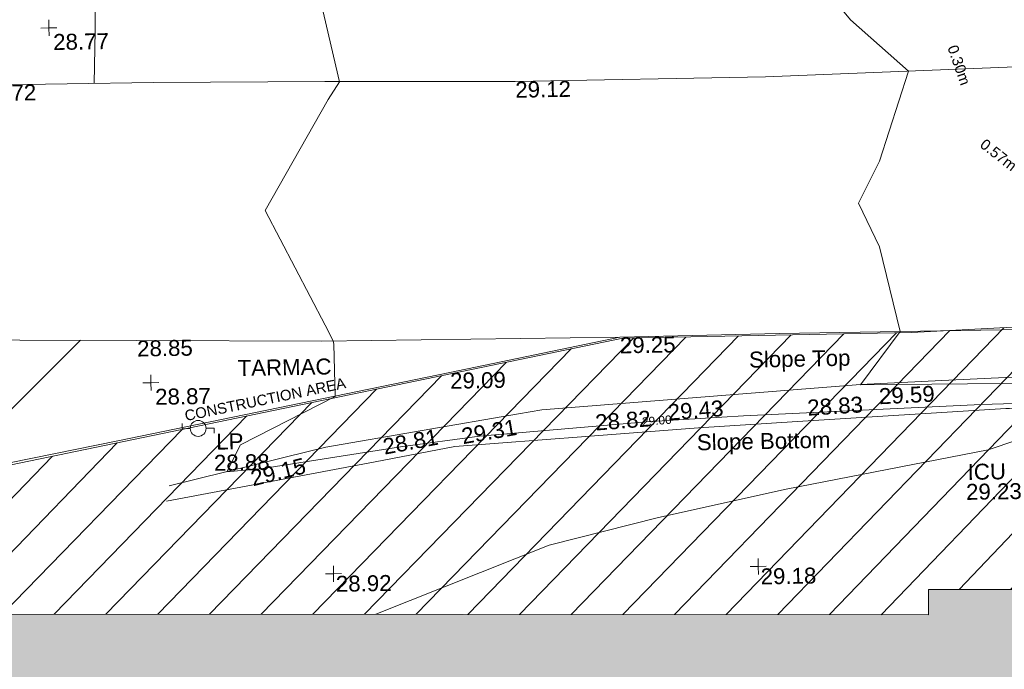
# Model space of a CAD drawing. Header units: millimetres. Extents: x -287732 to 520720, y -88450 to 287754.
# Tile 261 of 383: x 17777 to 40954, y 162795 to 178077. Entities that reach past the tile are written whole.
import ezdxf

# ---------------------------------------------------------------- set-up
doc = ezdxf.new("R2010")
doc.units = ezdxf.units.MM
for name, pattern in [('IMPORT-HIDDEN2 _3_', [4762.5, 3175, -1587.5]), ('IMPORT-UG_DRAINAGE_UNIDENTIFIED_QLB2 _2_', [2700, 1500, -300.0000000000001, 0, -250, 150, -300.0000000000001, 0, -200]), ('IMPORT-UG_ELEC_QLB2 _2_', [2500, 1500, -300.0000000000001, 0, -50, 150, -300.0000000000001, 0, -200]), ('IMPORT-UG_ELEC_STREET LIGHTING_QLB2 _2_', [2700, 1500, -300.0000000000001, 0, -250, 150, -300.0000000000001, 0, -200])]:
    doc.linetypes.add(name, pattern=pattern)
for name, color, linetype, lineweight, true_color in [('00_TOPO_FENCE', 7, 'Continuous', 9, 0x3f7f4f), ('00_TOPO_FOOTPATH', 7, 'Continuous', 9, 0xa50000), ('00_TOPO_FURN_LAMP_POST', 7, 'Continuous', 9, 0x666666), ('00_TOPO_LEVEL_SPOT', 7, 'Continuous', 9, 0x666666), ('00_TOPO_TRACK', 7, 'Continuous', 9, 0x666666), ('00_UAV_LEVEL_SPOT', 7, 'Continuous', 9, 0x666666), ('00_UAV_SERV_IC', 5, 'Continuous', 9, 0x0000ff), ('00_UAV_SLOPE_BOTTOM', 30, 'Continuous', 9, 0xff7f00), ('00_UAV_SLOPE_TOP', 40, 'Continuous', 9, 0xffbf00), ('01_DTM_CONTOUR_MNR', 7, 'Continuous', 9, 0xa5a552), ('01_DTM_CONTOUR_MNR_LABELS', 7, 'Continuous', 9, 0xa5a552), ('12333-PUM-2D-U-0001-C01 - Rev2_REVIT IMPORT_dwg', 7, 'Continuous', 9, 0x767676), ('A_RHA_Line', 7, 'Continuous', 9, 0x00a600), ('PUM-CHAMBER EXTENTS', 6, 'IMPORT-HIDDEN2 _3_', 9, 0xff00ff), ('PUM-ELECTRIC-QLB2', 1, 'IMPORT-UG_ELEC_QLB2 _2_', 9, 0xff0000), ('PUM-UNABLE TO SURVEY', 190, 'Continuous', 9, 0x7f00ff), ('PUM-UNIDENTIFIED-QLB2', 150, 'IMPORT-UG_DRAINAGE_UNIDENTIFIED_QLB2 _2_', 9, 0x007fff)]:
    doc.layers.add(name, color=color, linetype=linetype, lineweight=lineweight, true_color=true_color)
for name, color, linetype, lineweight in [('00_TOPO_ROAD_EDGE', 7, 'Continuous', 9), ('00_TOPO_SURVEY_TEXT', 7, 'Continuous', 9), ('A_RHA_Detail', 7, 'Continuous', 9)]:
    doc.layers.add(name, color=color, linetype=linetype, lineweight=lineweight)
doc.styles.add('Arial_1', font='arial.ttf', dxfattribs={"height": 250})
doc.styles.add('Swis721 Lt BT_1', font='swissl.ttf', dxfattribs={"height": 200})
doc.styles.add('Swis721 Lt BT_2', font='swissl.ttf', dxfattribs={"height": 375})

# ---------------------------------------------------------------- blocks, each defined once
blk = doc.blocks.new('12333-PUM-2D-U-0001-C01 - Rev2_REVIT IMPORT_dwg_MSL_Lamp_Post_SYM-2077199-Site Location Plan Proposed')
at = {"layer": '00_TOPO_FURN_LAMP_POST', "color": 254, "true_color": 0xcccccc, "flags": 128}
for points in [[(-500.1060478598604, 0), (-1000.212095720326, 0), (-1000.212095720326, 316.7338303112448)], [(500.1060478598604, 0), (1000.21209571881, 0), (1000.21209571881, -316.7338303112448)]]:
    blk.add_lwpolyline(points, dxfattribs=at)
at = {"layer": '00_TOPO_FURN_LAMP_POST', "color": 254, "true_color": 0xcccccc}
blk.add_circle((0, 0), 500.1060478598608, dxfattribs=at)
blk = doc.blocks.new('12333-PUM-2D-U-0001-C01 - Rev2_REVIT IMPORT_dwg_MM-2077200-Site Location Plan Proposed')
at = {"layer": '00_TOPO_LEVEL_SPOT', "color": 254, "true_color": 0xcccccc, "flags": 128}
for points in [[(0, -500.0000000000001), (0, 0), (-500.0000000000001, 0)], [(500.0000000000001, 0), (0, 0), (0, 500.0000000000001)]]:
    blk.add_lwpolyline(points, dxfattribs=at)
blk = doc.blocks.new('12333-PUM-2D-U-0001-C01 - Rev2_REVIT IMPORT_dwg_UAV-2077255-Site Location Plan Proposed')
at = {"layer": '00_UAV_LEVEL_SPOT', "color": 254, "true_color": 0xcccccc, "flags": 128}
for points in [[(0, -500.0000000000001), (0, 0), (-500.0000000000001, 0)], [(500.0000000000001, 0), (0, 0), (0, 500.0000000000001)]]:
    blk.add_lwpolyline(points, dxfattribs=at)
blk = doc.blocks.new('12333-PUM-2D-U-0001-C01 - Rev2_REVIT IMPORT_dwg_MGS62954_T2_Galway_ITM_3d_Rev1-2077680-Site Location Plan Proposed')
at = {"layer": '00_TOPO_FENCE', "color": 254, "true_color": 0xcccccc, "flags": 128}
blk.add_lwpolyline([(533917210.8499774, 725719413.5790299), (533920897.2640228, 725722460.6173444), (533924975.9873791, 725723213.0356815), (533932823.7300687, 725724684.2544779), (533936834.055387, 725725447.237831), (533940594.3079119, 725725466.5095569), (533946282.1384676, 725725466.6874782), (533949005.3609898, 725725595.4479479), (533953007.702599, 725725884.8935101), (533956868.8166245, 725726174.3537374), (533962564.0963076, 725726634.5533946), (533967466.2553149, 725727097.478056), (533974024.9029548, 725727775.8969332), (533981580.335156, 725728558.1503834), (533988359.9939132, 725729322.6214049), (533990621.588184, 725729601.8056607), (533993695.2178851, 725730037.3716668), (533996392.6667585, 725727018.971834)], dxfattribs=at)
at = {"layer": '00_TOPO_FOOTPATH', "color": 254, "true_color": 0xcccccc, "flags": 128}
blk.add_lwpolyline([(533924740.5424624, 725739121.9279413), (533924675.4990678, 725737158.0897944), (533924652.501737, 725734798.8021816), (533924614.8558466, 725732873.9332434), (533924570.0062575, 725731632.1572374)], dxfattribs=at)
at = {"layer": '00_TOPO_ROAD_EDGE', "color": 254, "true_color": 0xcccccc, "flags": 128}
for points in [[(533902300.9219137, 725732135.4102894), (533904170.0000001, 725732080.0000001), (533906610.0000001, 725732030), (533908980, 725731970.0000001), (533911330.0000001, 725731920), (533913910.0000001, 725731840.0000002), (533916210.6784449, 725731768.2505438), (533919083.5527804, 725731708.9590816), (533921889.8371745, 725731639.9407579), (533925962.7294164, 725731628.1126087), (533929995.2847487, 725731583.2459084), (533934476.9002629, 725731502.6879263), (533940368.5367368, 725731515.4835081), (533946256.8135034, 725731648.4314787)], [(533908739.4146973, 725725947.7958801), (533912670.0000001, 725725800.0000001), (533916310.0000002, 725725740.0000001), (533919950.0000001, 725725680.0000001), (533925470.0000001, 725725570.0000002), (533929820.0000001, 725725480), (533936834.0553869, 725725447.2378309)]]:
    blk.add_lwpolyline(points, dxfattribs=at)
at = {"layer": '00_TOPO_TRACK', "color": 254, "true_color": 0xcccccc, "flags": 128}
blk.add_lwpolyline([(533920897.2640226, 725722460.6173444), (533921587.7210253, 725723128.2544619), (533922500.6453577, 725724011.0062728), (533924140.3283564, 725725596.4970801)], dxfattribs=at)
at = {"layer": '00_UAV_SLOPE_BOTTOM', "color": 254, "true_color": 0xcccccc, "flags": 128}
blk.add_lwpolyline([(533926095.5020001, 725721780.4730002), (533931024.3664668, 725722620.0286993), (533932911.5020001, 725722941.4730003), (533935991.5456952, 725723126.6943834), (533938648.502, 725723286.473), (533940984.2737063, 725723391.6327262), (533945889.5020001, 725723612.4730002), (533945979.1114188, 725723613.6384678), (533950978.6612934, 725723678.6630307), (533955423.5020001, 725723736.4730002), (533955977.917982, 725723717.0541885), (533958535.502, 725723627.4730002), (533959361.3967623, 725723508.1642195)], dxfattribs=at)
at = {"layer": '00_UAV_SLOPE_TOP', "color": 254, "true_color": 0xcccccc, "flags": 128}
blk.add_lwpolyline([(533959376.39128, 725724332.1499835), (533959212.5020001, 725724352.4730002), (533958411.5020001, 725724424.4729999), (533954383.5630055, 725724466.2303815), (533951080.5020001, 725724500.4729999), (533949388.2626512, 725724447.9470867), (533944396.3173795, 725724293.000634), (533942478.5020003, 725724233.4729999), (533939406.0361749, 725724045.2793543), (533934968.5020002, 725723773.4730002), (533934422.3101888, 725723688.8743863), (533929874.5020001, 725722984.473), (533929489.4098271, 725722896.1729335), (533926167.502, 725722134.4730002)], dxfattribs=at)
at = {"layer": '01_DTM_CONTOUR_MNR', "color": 254, "true_color": 0xcccccc, "flags": 128}
for points in [[(533930979.0969127, 725719029.6585271), (533935085.4094721, 725720582.326491), (533937669.1192009, 725721193.6077042), (533940689.3989756, 725721803.3353262), (533945457.5758684, 725722644.4815688), (533946135.0029174, 725722864.0209684)], [(533946624.9725484, 725723736.0357552), (533945311.136018, 725723715.2479968), (533939712.2363847, 725723550.7055357), (533937672.2529827, 725723460.2809875), (533937427.6401035, 725723449.4382474), (533933491.1266186, 725723174.1432494), (533931632.0532677, 725722956.8150887), (533928376.1216023, 725722504.4949398), (533927530, 725722440.0000001), (533927862.5388957, 725723074.420461), (533930110, 725724170.0000001), (533930105.5518651, 725725403.8528361), (533930090, 725725480), (533929905.3720683, 725725853.6574577), (533928540.0000001, 725728570.0000001), (533930069.2923029, 725731161.528838), (533930340, 725731570.0000002), (533929705.1795328, 725734546.0061603)], [(533949192.5206046, 725724176.3281962), (533942480.0000001, 725724230), (533943440.0000002, 725725470.0000001), (533942986.1934584, 725727467.9160714), (533942510.0000001, 725728500), (533943022.5092688, 725729481.1818217), (533943740.0000001, 725731590.0000001), (533942395.1880532, 725732816.120354), (533941029.7327896, 725734528.3815206), (533938599.4269278, 725736994.9396888), (533936296.8150216, 725737963.6390673), (533934700.0000001, 725738540.0000001), (533935100, 725740200.0000002), (533936530.0000001, 725746200.0000002), (533938534.7651006, 725748294.5307021), (533939210.0000001, 725749000), (533939223.8742853, 725750101.3428384), (533939290.0000001, 725752600.0000001), (533939509.4095715, 725753442.3139402), (533939719.0094596, 725753783.1466994)]]:
    blk.add_lwpolyline(points, dxfattribs=at)
at = {"xscale": 0.375, "yscale": 0.375, "zscale": 0.375}
for name, p in [('12333-PUM-2D-U-0001-C01 - Rev2_REVIT IMPORT_dwg_MM-2077200-Site Location Plan Proposed', (533923525.4191474, 725732958.0080047)), ('12333-PUM-2D-U-0001-C01 - Rev2_REVIT IMPORT_dwg_MM-2077200-Site Location Plan Proposed', (533925780.0000001, 725724570.0000001)), ('12333-PUM-2D-U-0001-C01 - Rev2_REVIT IMPORT_dwg_MSL_Lamp_Post_SYM-2077199-Site Location Plan Proposed', (533926873.8406577, 725723475.6621387)), ('12333-PUM-2D-U-0001-C01 - Rev2_REVIT IMPORT_dwg_UAV-2077255-Site Location Plan Proposed', (533930000.0000001, 725720000)), ('12333-PUM-2D-U-0001-C01 - Rev2_REVIT IMPORT_dwg_UAV-2077255-Site Location Plan Proposed', (533940000.0000001, 725720000))]:
    blk.add_blockref(name, p, dxfattribs=at)
at = {"layer": '00_TOPO_FENCE', "color": 251, "true_color": 0x666666, "insert": (533932823.7, 725724679.529608), "char_height": 375, "width": 1495.902363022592, "attachment_point": 1, "line_spacing_factor": 1.005061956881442, "style": 'Swis721 Lt BT_2'}
blk.add_mtext('29.09', dxfattribs=at)
at = {"layer": '00_TOPO_FURN_LAMP_POST', "char_height": 375, "attachment_point": 1, "line_spacing_factor": 1.005061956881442, "style": 'Swis721 Lt BT_2'}
for s, insert, width in [('LP', (533927293.7930259, 725723343.0335476), 707.5855621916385), ('28.88', (533927231.5104414, 725722845.0847043), 1495.902363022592)]:
    blk.add_mtext(s, dxfattribs=dict(at, insert=insert, width=width))
at = {"layer": '00_TOPO_LEVEL_SPOT', "char_height": 375, "width": 1495.902363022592, "attachment_point": 1, "line_spacing_factor": 1.005061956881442, "style": 'Swis721 Lt BT_2'}
for s, insert in [('28.77', (533923620.4808528, 725732810.6102245)), ('28.87', (533925875.0808528, 725724422.6102245))]:
    blk.add_mtext(s, dxfattribs=dict(at, insert=insert))
at = {"layer": '00_TOPO_ROAD_EDGE', "color": 251, "true_color": 0x666666, "char_height": 375, "width": 1495.902363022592, "attachment_point": 1, "line_spacing_factor": 1.005061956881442, "style": 'Swis721 Lt BT_2'}
for s, insert in [('28.72', (533921889.8, 725731635.1296079)), ('29.12', (533934476.9, 725731497.9296081)), ('28.85', (533925470.0000001, 725725565.2296078)), ('29.25', (533936834.1, 725725442.4296081))]:
    blk.add_mtext(s, dxfattribs=dict(at, insert=insert))
at = {"layer": '00_TOPO_SURVEY_TEXT', "color": 251, "true_color": 0x666666, "insert": (533927826.564811, 725725066.3089814), "char_height": 375, "width": 2450.430537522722, "attachment_point": 1, "line_spacing_factor": 1.005061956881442, "style": 'Swis721 Lt BT_2'}
blk.add_mtext('TARMAC', dxfattribs=at)
at = {"layer": '00_UAV_LEVEL_SPOT', "char_height": 375, "width": 1495.902363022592, "attachment_point": 1, "line_spacing_factor": 1.005061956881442, "style": 'Swis721 Lt BT_2'}
for s, insert in [('28.92', (533930051.8765643, 725719949.1441548)), ('29.18', (533940051.8765643, 725719949.1441548))]:
    blk.add_mtext(s, dxfattribs=dict(at, insert=insert))
at = {"layer": '00_UAV_SERV_IC', "color": 251, "true_color": 0x666666, "char_height": 375, "attachment_point": 1, "line_spacing_factor": 1.005061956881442, "style": 'Swis721 Lt BT_2'}
for s, insert, width in [('ICU', (533944965.9723418, 725722322.8035164), 1021.012723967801), ('29.23', (533944921.1441912, 725721852.4245156), 1495.902363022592)]:
    blk.add_mtext(s, dxfattribs=dict(at, insert=insert, width=width))
at = {"layer": '00_UAV_SLOPE_BOTTOM', "color": 251, "true_color": 0x666666, "char_height": 375, "attachment_point": 1, "line_spacing_factor": 1.005061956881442, "style": 'Swis721 Lt BT_2'}
for s, insert, width, rotation in [('28.83', (533941211.7473537, 725723897.6051607), 1495.902363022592, 2.577795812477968), ('28.82', (533936211.3674719, 725723636.0378343), 1495.902363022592, 3.4413922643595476), ('28.81', (533931187.6598294, 725723150.2056909), 1495.902363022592, 9.666671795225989), ('Slope Bottom', (533938604.7648637, 725723128.9857819), 3685.143599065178, 0.14278730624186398)]:
    blk.add_mtext(s, dxfattribs=dict(at, insert=insert, width=width, rotation=rotation))
at = {"layer": '00_UAV_SLOPE_TOP', "color": 251, "true_color": 0x666666, "char_height": 375, "attachment_point": 1, "line_spacing_factor": 1.005061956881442, "style": 'Swis721 Lt BT_2'}
for s, insert, width, rotation in [('Slope Top', (533939866.6950881, 725725052.4280275), 2763.857699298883, 0.14278730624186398), ('29.59', (533942906.2703999, 725724137.8035566), 1495.902363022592, 1.7778496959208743), ('29.43', (533937923.1227946, 725723845.3497308), 1495.902363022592, 3.505082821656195), ('29.31', (533933043.9524289, 725723365.1900711), 1495.902363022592, 8.804472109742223), ('29.15', (533928059.1342908, 725722456.4959642), 1495.902363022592, 12.914444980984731)]:
    blk.add_mtext(s, dxfattribs=dict(at, insert=insert, width=width, rotation=rotation))
at = {"layer": '01_DTM_CONTOUR_MNR_LABELS', "color": 251, "true_color": 0x666666, "insert": (533937666.03804, 725723570.736824), "char_height": 200, "width": 797.8007824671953, "attachment_point": 2, "rotation": 3.642346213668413, "line_spacing_factor": 1.005061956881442, "style": 'Swis721 Lt BT_1'}
blk.add_mtext('29.00', dxfattribs=at)
blk = doc.blocks.new('12333-PUM-2D-U-0001-C01 - Rev2_REVIT IMPORT_dwg-1620468-Site Location Plan Proposed')
at = {"layer": 'PUM-CHAMBER EXTENTS', "true_color": 0xfff4d4}
h = blk.add_hatch(dxfattribs=at)
h.set_pattern_fill('FP_14', style=0, pattern_type=2)
h.set_pattern_definition([(45, (-533641079.65, -725615854.3560001), (-618.7184335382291, 618.7184335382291), [])])
h.paths.add_polyline_path([(351699.7223387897, 60394.56140982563), (351708.9931529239, 60906.25732130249), (352393.2163071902, 60898.13015708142), (353041.6677554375, 66223.39089351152), (353206.9931679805, 73966.25732118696), (353982.8594361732, 73952.71452510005), (354317.3501528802, 76699.64382133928), (358888.3501528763, 76111.64382135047), (361222.350152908, 86809.64382132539), (361563.3501529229, 88895.64382133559), (363078.3501529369, 90435.64382137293), (363904.3501529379, 101867.6438212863), (365385.1266995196, 110525.3932341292), (365230.9820148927, 110551.7047199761), (365498.4008083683, 111226.8875165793), (365470.0968050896, 111952.5482150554), (365624.7061381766, 111926.1574136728), (366051.3501529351, 114420.6438213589), (364898.3501528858, 114331.6438213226), (360524.3501529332, 111561.643821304), (356416.7002318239, 111258.678218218), (357929.2858412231, 111182.0907012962), (360544.5530249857, 111349.5624075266), (360546.5568067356, 111049.5690885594), (355314.0187962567, 111014.6190039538), (355309.6134037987, 111177.0234435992), (355277.3501528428, 111174.6438213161), (352644.3501529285, 114141.6438213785), (338239.8330883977, 112460.2766464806), (329804.3501528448, 111555.6438213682), (319532.3501528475, 110592.6438213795), (310517.3501528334, 109863.6438213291), (302620.3501528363, 109581.6438213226), (295825.3501529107, 109566.6438213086), (279813.350152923, 106549.6438213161), (276140.8366145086, 103581.1872824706), (276061.814112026, 103425.8629484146), (271406.8224872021, 105468.1551963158), (271509.3894614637, 105701.9358727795), (267649.3501529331, 107463.6438213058), (260223.350152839, 100640.6438213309), (259796.3501529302, 72682.64382134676), (269496.3501528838, 64316.64382130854), (273776.3501529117, 63665.64382135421), (309011.3501528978, 62955.64382139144), (311037.3501528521, 62074.6438213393), (338250.4136490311, 60841.37633496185), (351699.5658924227, 60394.56660730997)])
h.paths.add_polyline_path([(268358.9909750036, 65556.86419187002), (264596.4920611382, 69167.41490751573), (264804.2082447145, 69383.87273540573), (266581.5988270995, 67470.36930634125), (268566.7072650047, 65773.32227584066), (268393.5501527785, 65592.87780161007)])
h.paths.add_polyline_path([(332379.8871528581, 67575.85382149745), (302320.8871528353, 68122.85382142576), (302332.4158496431, 68783.33241919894), (280169.8095181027, 69186.63780598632), (280330.3604934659, 78384.59702432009), (275960.0958838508, 78464.13017966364), (276108.0612945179, 86595.19465455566), (280450.151176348, 86519.40319374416), (280756.2778082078, 103341.6855813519), (302910.5740271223, 102938.5317815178), (302920.972094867, 103534.2366836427), (310787.9439886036, 103391.077438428), (310815.0515439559, 104880.7045066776), (318228.828162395, 104745.7919744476), (318301.0448391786, 108714.2766025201), (322633.8020448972, 108635.4310593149), (322539.6341878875, 103240.5581443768), (349750.1643799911, 102745.3933022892), (349310.9351529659, 74176.4228213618), (332506.0083566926, 74506.52523825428), (332420.0679097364, 69783.88557772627)])
h.paths.add_polyline_path([(262373.7501529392, 72788.24382127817), (262335.6501529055, 75226.64382126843), (265345.5501529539, 75226.64382127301), (265383.6501528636, 72864.44382129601), (265304.282726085, 72862.43451935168)])
h.paths.add_polyline_path([(261383.1501529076, 75912.44382133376), (261459.3501528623, 80789.24382130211), (267517.2501529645, 80713.04382131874), (267441.0501529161, 75836.24382126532), (261504.349508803, 75910.91930113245)])
h.paths.add_polyline_path([(302573.8228673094, 78329.5292630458), (302592.4407276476, 78963.90062831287), (306343.567266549, 78898.43991812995), (306598.9518629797, 91613.856582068), (302817.47857218, 91689.80612071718), (302824.7189976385, 92271.11380375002), (296640.3411529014, 92395.32482125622), (296360.3411528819, 78454.32482147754), (302538.3452618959, 78330.24181806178)])
h.paths.add_polyline_path([(261840.3501529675, 80865.44382132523), (261687.9501528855, 92981.24382128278), (264050.1501528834, 92981.2438213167), (264202.5501529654, 80865.44382135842), (262112.9041611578, 80865.44382132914)])
h.paths.add_polyline_path([(274664.4282881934, 104261.9875886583), (272430.0401462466, 105281.7542374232), (273799.1437452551, 104582.3695657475), (274486.1144024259, 104328.01044291)])
h.paths.add_polyline_path([(315481.3501528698, 115683.6438212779), (326437.1652111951, 116343.5766866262), (364189.3501528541, 120948.6438212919), (366744.3501529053, 124721.6438213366), (363517.3501528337, 126053.6438213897), (359872.3501529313, 126432.6438213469), (352849.3501528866, 126181.6438212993), (339104.3501528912, 124625.6438213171), (335451.3501528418, 124514.6438212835), (325145.3501528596, 123235.643821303), (319635.3501528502, 122976.6438213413), (314446.3501528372, 122493.6438213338), (313566.3501528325, 118980.6438212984), (313763.6326656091, 118640.9882366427)])
h.paths.add_polyline_path([(322305.0501529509, 119194.0438212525), (322152.6501528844, 121403.8438213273), (326724.6501528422, 121784.8438212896), (326877.0501529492, 119498.8438213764), (323355.1979920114, 119264.0536772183)])
h.paths.add_polyline_path([(328629.650152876, 120870.4438213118), (328477.2501528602, 122089.6438212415), (329810.7501529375, 122242.0438213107), (329963.150152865, 121022.843821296), (328841.381541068, 120894.6416942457)])
h.paths.add_polyline_path([(317352.0501529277, 121480.0438213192), (317352.0501529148, 121861.0438213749), (317618.7501529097, 121856.3885555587), (317618.7501529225, 121480.0438212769), (317362.3608134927, 121480.0438213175)])
h.paths.add_polyline_path([(331601.450152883, 122089.6438213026), (331144.2501529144, 122242.0438212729), (331258.5501528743, 122623.0438212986), (331715.7501528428, 122470.6438213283), (331644.5503212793, 122233.3110493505)])
at = {"layer": 'PUM-UNABLE TO SURVEY', "color": 7, "true_color": 0xfff4d4, "flags": 128}
blk.add_lwpolyline([(276146.350152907, 103585.6438212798), (279813.3501529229, 106549.643821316), (295825.3501529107, 109566.6438213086), (302620.3501528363, 109581.6438213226), (310517.3501528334, 109863.6438213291), (319532.3501528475, 110592.6438213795), (329804.3501528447, 111555.6438213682), (338504.3501529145, 112488.6438213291), (352644.3501529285, 114141.6438213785), (355277.3501528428, 111174.6438213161), (355312.9323998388, 111177.2682409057)], dxfattribs=at)
blk.add_blockref('12333-PUM-2D-U-0001-C01 - Rev2_REVIT IMPORT_dwg_MGS62954_T2_Galway_ITM_3d_Rev1-2077680-Site Location Plan Proposed', (-533641079.6498471, -725615854.3561786))
at = {"layer": 'PUM-ELECTRIC-QLB2', "char_height": 250, "width": 1160.025439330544, "attachment_point": 2, "line_spacing_factor": 0.9417779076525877, "style": 'Arial_1'}
for s, insert, rotation in [('0.30m', (303971.7661111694, 115893.1372726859), 288.24880334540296), ('0.57m', (304823.1650395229, 113822.4199981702), 320.8138382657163)]:
    blk.add_mtext(s, dxfattribs=dict(at, insert=insert, rotation=rotation))
at = {"layer": 'PUM-UNIDENTIFIED-QLB2', "insert": (287360.6745043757, 108400.1130517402), "char_height": 250, "width": 4603.372719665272, "attachment_point": 2, "rotation": 10.670634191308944, "line_spacing_factor": 0.9417779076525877, "style": 'Arial_1'}
blk.add_mtext('CONSTRUCTION AREA', dxfattribs=at)

msp = doc.modelspace()

# ---------------------------------------------------------------- hatches: boundary and pattern name
at = {"layer": 'A_RHA_Detail', "true_color": 0xc0c0c0}
h = msp.add_hatch(color=9, dxfattribs=at)
h.paths.add_polyline_path([(-80880.60083809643, -68502.79057078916), (-80400.865924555, -68483.41509113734), (-80400.865924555, -62984.64684185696), (-24474.85765177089, -63009.32043784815), (-24456.14471271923, -50840.30023858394), (-36622.55041039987, -50831.65104353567), (-36622.55041039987, -44228.57792613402), (-50959.0526582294, -44218.38599194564), (-50959.0526582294, -42573.78171514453), (-54563.9325804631, -42571.21897729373), (-54565.69773352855, -45054.17447474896), (-92408.82109321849, -45027.27149621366), (-92411.78875845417, -49201.74309222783), (-100061.9988811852, -49201.74309222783), (-100052.2214449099, -64852.82557838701), (-86120.90825229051, -64852.82557838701), (-86092.1662649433, -62957.90041523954), (-84861.10047608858, -62957.90041523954), (-84854.79052929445, -68240.109737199), (-80870.60226892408, -68240.10973722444)])
h.paths.add_polyline_path([(-137238.9269902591, -68461.9384092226), (-132719.7426408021, -68433.0633692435), (-132847.0731201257, -62850.04282283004), (-130454.6837966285, -62916.63108078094), (-130498.2830220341, -61355.85393642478), (-117581.136331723, -61423.42893438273), (-117492.3908565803, -49183.91309190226), (-125136.5200282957, -49178.47881952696), (-125133.572703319, -45032.61887136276), (-163007.1824077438, -45005.6942194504), (-163007.1824076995, -44090.2963411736), (-163123.8521269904, -44090.21339942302), (-163122.6389897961, -42383.75184302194), (-166563.8543419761, -42383.75184298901), (-166565.034908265, -44044.39824208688), (-193158.4656786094, -44025.49275805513), (-193195.152889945, -62863.65652504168), (-137269.7106414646, -62916.63108078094), (-137254.3708868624, -65679.90523788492)])
h.paths.add_polyline_path([(120310.9497607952, -32334.28230164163), (120312.4652266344, -31610.73011961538), (133451.2244789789, -31638.24899384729), (133469.2230092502, -19717.98315780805), (121295.7536929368, -19692.48606430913), (121319.8434528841, -8190.941560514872), (112277.0825930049, -8172.001674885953), (112263.1770823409, -14811.1234547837), (78285.85310969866, -14739.95861438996), (78292.82277619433, -8167.077575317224), (75241.99098605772, -8160.673431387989), (69355.76844233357, -8152.931592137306), (69353.6659720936, -9156.74635762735), (68372.60878945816, -9154.691552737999), (68372.60878945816, -13705.52853215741), (69333.7233474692, -13707.54156770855), (69325.07112547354, -16249.53369228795), (66623.4489111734, -16249.53369228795), (66619.79243935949, -17995.29925530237), (65989.07757494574, -17995.2992552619), (65985.44262772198, -19730.78799483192), (57152.23993377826, -19712.28702421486), (57127.42535098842, -31559.89463417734), (70277.87165424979, -31587.43801817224), (70277.87165431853, -32271.7414715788), (78263.96947909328, -32285.12944888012), (78266.62661740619, -31019.79372153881), (112335.8856506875, -31091.15111860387), (112335.8856506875, -32317.57330553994), (119781.4233959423, -32333.17321913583)])
h.paths.add_polyline_path([(7503.717409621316, -1791.439263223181), (15482.43097392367, -674.0213231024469), (15484.0826588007, 148.1327206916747), (56188.28042539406, 205.5276654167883), (56155.84326007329, 14338.3166313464), (18016.62665935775, 14236.48149539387), (17967.9025208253, 34313.18372071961), (21727.10644863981, 34324.0692624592), (21708.90974962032, 40608.10218321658), (18009.66447159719, 40608.10218321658), (17995.54603706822, 45483.75063442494), (9770.084204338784, 45420.6329473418), (3966.213879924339, 45446.76585222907), (3984.771235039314, 14176.56786832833), (1023.062455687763, 14176.56786837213), (-276.5134647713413, 14190.52623461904), (-231.6790044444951, 5968.135265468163), (-226.4491536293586, 193.7444677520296), (553.0869992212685, 183.4716499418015), (7477.609307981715, 143.2867586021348), (7488.638446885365, -674.0213231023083)])
h.paths.add_polyline_path([(77755.59663317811, 53.47451145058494), (77729.51881611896, 1699.844979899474), (94464.47132486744, 1659.976083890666), (94606.37913471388, 17991.390236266), (88810.4190114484, 18015.03260816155), (88799.89418497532, 14436.74271609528), (69413.88950349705, 14457.8773889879), (69377.35724448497, 99.62816357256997), (75241.99098605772, 67.32134432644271)])
h.paths.add_polyline_path([(61252.12079701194, 46453.95617366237), (105774.7348988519, 46472.68783506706), (105768.2642198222, 61852.61234306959), (92285.13876309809, 61852.61234306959), (92308.59670399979, 65784.30757140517), (96107.4668000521, 65767.60445243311), (96059.68081117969, 75209.20847378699), (101084.8427276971, 75071.88872764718), (104988.0046543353, 74765.36560406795), (108403.6894220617, 74363.8408943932), (112009.2703903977, 73787.25420861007), (115645.3524815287, 73049.69667206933), (116890.8108051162, 72761.69136252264), (120208.9929833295, 71893.18353872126), (120865.241739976, 71703.68484519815), (124135.6329506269, 70669.67317906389), (127435.6253142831, 69480.50055823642), (127820.4368670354, 69394.93141813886), (128274.3081769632, 69331.69585753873), (128731.8791144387, 69306.66104516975), (129189.9401488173, 69320.00258290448), (129645.2782985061, 69371.62688826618), (130094.6997111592, 69461.17185603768), (130535.0520071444, 69588.00939074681), (130963.246434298, 69751.24981927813), (131376.2795165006, 69949.74812590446), (131771.2541232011, 70182.11198903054), (132162.5575600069, 70460.5404660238), (132496.0921583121, 70741.69081113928), (132820.871367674, 71064.98072578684), (133117.4593294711, 71414.31364272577), (133383.77568926, 71787.23923950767), (133616.5473239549, 72178.5372844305), (133817.1647262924, 72590.54524898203), (133982.6025969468, 73017.89547513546), (134111.7005086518, 73457.59040801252), (134203.5529320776, 73906.54590458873), (134257.5155883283, 74361.61286216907), (134272.5462649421, 74819.5993153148), (134250.5259875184, 75277.29281745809), (134189.6227572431, 75731.48297747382), (134090.9274700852, 76178.98397757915), (133955.1324028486, 76616.65691993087), (133783.1900598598, 77041.43184345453), (133576.3064937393, 77450.32925647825), (133335.932843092, 77840.48103920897), (133063.7551572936, 78209.15055532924), (132761.6825665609, 78553.75185442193), (132431.8338935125, 78871.8678050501), (132076.5227905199, 79161.26705197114), (131698.2415080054, 79419.91966861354), (131299.6434187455, 79646.01139197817), (131093.5942456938, 79746.34209763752), (132146.0467355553, 83110.22226145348), (122787.7632953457, 86282.54285518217), (121604.3555412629, 82800.3591886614), (117095.9864227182, 83870.84033785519), (116841.9598400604, 83526.35449572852), (116120.5435466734, 91221.93611972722), (110237.7341284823, 91274.27491021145), (110194.3680786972, 90435.39030214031), (104988.0046543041, 90486.49901390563), (104973.2761846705, 94309.82427956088), (103746.1314668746, 94309.8242795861), (103839.9937121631, 122852.1474271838), (96365.09202306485, 122931.9599470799), (96350.3400238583, 123952.4168585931), (104555.5505249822, 123902.1925226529), (104607.3234458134, 120248.5396156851), (125502.5015002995, 120134.1933400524), (125662.0200253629, 137657.3796882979), (114479.5865733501, 137699.2256881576), (114382.306264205, 129149.9458158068), (104644.159003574, 129187.9975073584), (104577.9931702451, 126217.3903144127), (101184.4926406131, 126159.1566967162), (101264.6166812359, 135959.2655565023), (89967.23178808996, 135988.8856164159), (89927.63362986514, 125823.6463181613), (93630.53562302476, 125840.7948842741), (93580.65688892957, 122931.9599470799), (88697.38835376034, 122904.7310126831), (88679.3898954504, 95739.09143775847), (86378.25848996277, 95739.09143775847), (86378.18187189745, 96178.1008337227), (83279.50743284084, 96200.92083327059), (83273.62493422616, 95735.74732133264), (70169.67509619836, 95733.22421950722), (70166.26842742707, 96272.07409347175), (66674.99731294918, 96257.14073655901), (66654.74538556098, 95755.71092136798), (65784.77231079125, 95755.71092136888), (65887.65094984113, 117470.630565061), (53473.3427162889, 117487.9046429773), (53434.44066309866, 98570.46349063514), (40649.41626916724, 98570.46349063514), (40610.16711559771, 94406.01479078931), (38853.82372868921, 94410.36303440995), (38848.65589191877, 89463.65332729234), (40612.46601912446, 89518.45976927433), (40665.38257362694, 86257.73741128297), (38372.19584460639, 86305.72309285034), (38369.79374539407, 76901.0507917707), (50937.9512507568, 76944.40198294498), (50922.88567286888, 74598.78180889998), (56484.9061132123, 74588.85093771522), (56484.9061132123, 75194.85181995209), (92465.4037153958, 75233.0258166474), (92645.92783662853, 71766.64845094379), (89810.55521366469, 69362.83965827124), (85313.16173974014, 69360.94750420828), (85313.16173974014, 66907.4050808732), (75210.14498263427, 66903.15451589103), (75210.14498263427, 63815.70944550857), (70819.40014309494, 63815.70999200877), (70819.21601505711, 64253.35708059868), (69456.83415683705, 64253.35708059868), (69455.7195737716, 66901.99623166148), (61303.32856759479, 66898.5668068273), (61304.56054988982, 63970.32021231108), (70500.41048208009, 63970.32021219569), (70500.4088543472, 61852.59006207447), (61245.6438848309, 61848.69637488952), (61252.03558504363, 46656.49344428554)])
h.paths.add_polyline_path([(-17153.16561239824, 48569.32684293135), (-17153.16561224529, 60770.38083685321), (-29362.88357759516, 60774.70428694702), (-29362.88357759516, 67399.20394580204), (-43507.24466814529, 67405.01911303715), (-43488.5313307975, 69093.07334175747), (-45766.41866231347, 69109.32868388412), (-45794.3462003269, 67405.01911303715), (-47272.11273194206, 67404.2124544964), (-47272.44887633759, 66454.91798908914), (-86004.56386332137, 66468.63299519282), (-86006.66970787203, 60521.58362721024), (-92662.87722510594, 60521.58362721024), (-92665.2138765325, 50184.35611932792), (-79752.0168396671, 50179.78309939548), (-79752.016597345, 48591.4932381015), (-17157.7163123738, 48569.32845417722)])
h.paths.add_polyline_path([(-201056.4185878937, 48628.75479108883), (-138377.9751621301, 48634.64535779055), (-138377.9751621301, 50133.28201003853), (-125467.710581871, 50134.49626164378), (-125468.6909603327, 60566.1903686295), (-132186.8595614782, 60565.86652591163), (-132187.4203588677, 66533.0197876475), (-170643.3098734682, 66805.61809689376), (-170643.3098732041, 67738.78475848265), (-200340.0100486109, 67488.93693764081), (-200348.7171487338, 60827.78025104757), (-201057.5650552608, 60827.71357558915), (-201056.6510294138, 51102.04313372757)])
h.paths.add_polyline_path([(-240051.5126725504, 54769.19491160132), (-239444.490259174, 54811.10754483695), (-239186.5396223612, 54841.92927608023), (-238764.8191577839, 54940.98166103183), (-238382.4735933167, 55122.46891388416), (-237990.3402229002, 55354.87497234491), (-237269.2031023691, 55936.21515020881), (-237032.4836384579, 56225.56611516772), (-236793.0039602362, 56569.31473944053), (-236554.5880578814, 57004.26389721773), (-236432.7219585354, 57267.46508908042), (-236300.081527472, 57753.26238983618), (-236250.7285154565, 58017.17885684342), (-236235.6490609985, 58516.21786804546), (-236233.2538429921, 58987.85640053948), (-236213.7029795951, 59823.48083769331), (-236363.8287855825, 59820.86038205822), (-236634.0279869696, 60698.06075827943), (-236391.9547756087, 61432.19726339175), (-236225.4740089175, 61435.10319600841), (-236201.6036569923, 62637.68779596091), (-232563.5271750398, 62639.28734435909), (-232563.5271750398, 63049.03842404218), (-232732.1945866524, 63049.15302218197), (-232860.1521277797, 63457.95890274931), (-232731.606808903, 63914.24862697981), (-232560.8209656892, 63914.24862697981), (-232515.1276847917, 70598.00033009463), (-240628.6947849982, 70598.85496273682), (-240629.7923196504, 72350.98321577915), (-246412.6011212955, 72347.36085933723), (-246412.6011212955, 70616.45923936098), (-254449.5805725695, 70618.60952619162), (-254454.637144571, 70754.06491720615), (-254469.7140363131, 73191.66276250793), (-263883.2532625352, 73267.83063688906), (-263902.4181505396, 68260.74348553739), (-263714.8217520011, 68259.82096572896), (-263552.9672900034, 67819.65434396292), (-263719.0883117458, 67392.2068408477), (-263913.6298699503, 67392.20684284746), (-263956.7001913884, 58633.76423459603), (-260181.1963171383, 58611.22607638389), (-260192.3146983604, 56354.25111579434), (-257184.684388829, 56339.46086021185), (-257213.4419957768, 57092.93866021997), (-257338.5163846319, 57093.27331223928), (-257471.0109294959, 57531.74572308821), (-257338.5163845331, 58062.22513696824), (-257203.4956297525, 58064.06881289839), (-257173.5751889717, 58598.54056692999), (-256478.2273617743, 58575.27357994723), (-256478.2273617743, 58788.51859473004), (-256013.0091299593, 58911.92701534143), (-255397.0786664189, 58780.99767617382), (-255397.0786664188, 58595.982422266), (-243809.885361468, 58585.92793201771), (-243805.3570672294, 58352.04527760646), (-243740.939469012, 57884.52572680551), (-243619.0830608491, 57421.84877545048), (-243424.3877545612, 56943.65915412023), (-243247.1437899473, 56608.24157713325), (-243003.0710579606, 56249.99021479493), (-242732.2093200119, 55932.75703082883), (-242371.7230178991, 55603.12658811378), (-242141.255125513, 55424.88676767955), (-241804.9643037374, 55216.88439822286), (-241529.4640827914, 55077.02869055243), (-241100.6275144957, 54917.18295003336), (-240836.2134980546, 54840.82833176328), (-240453.4486195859, 54788.60784130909), (-240218.9578693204, 54777.28227442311)])
h.paths.add_polyline_path([(40276.69022552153, 59895.36417752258), (40328.62676029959, 69196.9439153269), (36588.99968785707, 69217.8245910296), (36619.46637569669, 74674.25962428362), (32264.36460078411, 74687.02318924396), (32233.48293867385, 69156.26826306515), (11916.69390495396, 69269.70959686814), (11966.66200111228, 78218.75165974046), (29087.509017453, 78123.15526808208), (29143.44567205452, 88141.1370047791), (15719.348796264, 88216.09212953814), (15732.60379610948, 90589.9978889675), (4594.294101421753, 90652.19003489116), (4525.129359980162, 78265.12250449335), (10096.76365553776, 78234.01258731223), (10077.43887221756, 74773.03821910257), (4547.641142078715, 74803.91453678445), (4465.579974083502, 60107.1600234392), (19125.89094760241, 60025.30234268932), (19139.86249374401, 62527.53804644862), (31738.59196305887, 62457.19146404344), (31724.55430858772, 59943.11609815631), (38369.79364225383, 59906.01157293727)])
h.paths.add_polyline_path([(-246083.0241259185, 72334.29150213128), (-246083.0594797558, 72334.30275087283), (-246208.2905500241, 72334.29150213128)])
h.paths.add_polyline_path([(-114575.3004830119, 112178.0758695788), (-114575.3246435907, 112178.0758695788), (-114707.2752166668, 115801.5811617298)])
h.paths.add_polyline_path([(-154699.9178765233, 101760.4080976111), (-114382.050333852, 101776.0542914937), (-114382.050333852, 106926.9360164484), (-113755.641395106, 106927.1792101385), (-113757.5507412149, 111847.2721531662), (-114431.6837526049, 111847.2721531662), (-114431.8097758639, 112178.0758695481), (-114575.3004830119, 112178.0758695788), (-114578.9984943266, 121707.2390833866), (-123056.9849702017, 121707.2390833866), (-123068.8201032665, 156452.7036899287), (-119381.2340625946, 156454.1348067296), (-119381.2340625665, 160165.8597952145), (-115501.031452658, 160167.3662801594), (-115503.3750945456, 166206.5793118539), (-132411.7987151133, 166599.6604729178), (-132411.8243278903, 166665.6603411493), (-135275.0124468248, 166664.5490317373), (-135275.0124468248, 166628.1883101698), (-135911.3205076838, 166628.1944502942), (-135911.3479256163, 166352.1604668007), (-152521.1633846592, 166345.7146753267), (-152518.3680955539, 159142.6836790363), (-150699.3133726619, 159117.9265656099), (-150758.5477087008, 122560.691203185), (-151059.2005266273, 122560.691203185), (-151061.0981347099, 121302.4374932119), (-154138.3148337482, 121372.6012653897), (-154138.3148337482, 121865.1834517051), (-154704.3888425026, 121867.2611370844), (-154688.5451973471, 119352.3937021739), (-154745.5933227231, 119352.3715636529), (-154745.5763474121, 118722.1532660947), (-160794.1544526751, 118748.7442832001), (-160794.1544526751, 119410.5425977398), (-163852.1622693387, 119422.408321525), (-163855.0715294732, 118762.2003111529), (-167568.6765459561, 118778.5256058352), (-166634.6619849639, 124395.1277019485), (-166930.050559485, 124500.0918161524), (-167568.6765459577, 124707.6250903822), (-168028.2173235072, 124841.3808647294), (-168630.5006276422, 124991.3056740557), (-169238.2056069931, 125117.4693074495), (-169850.3952285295, 125219.6772876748), (-170466.1255403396, 125297.7720169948), (-171089.11025998, 125351.8553033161), (-171704.4065937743, 125381.1774255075), (-172325.0479971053, 125386.3595015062), (-172782.2248668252, 125374.5832362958), (-173401.7764235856, 125337.4554476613), (-174109.844898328, 125263.4341236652), (-174634.1213722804, 125190.4100126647), (-175245.0145766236, 125080.719099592), (-176047.1958093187, 124895.7675260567), (-176665.4852587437, 124724.7228134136), (-177045.3001228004, 124609.1129151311), (-177631.5127792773, 124405.2077276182), (-176665.4852586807, 118818.5158794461), (-177558.9402083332, 118822.4435768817), (-177662.2853368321, 125263.4341236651), (-176365.3912351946, 126542.9270807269), (-159462.2970490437, 126319.910391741), (-157057.7396790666, 128609.0850976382), (-157060.6673204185, 136153.1661957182), (-158638.8016610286, 137740.2441626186), (-159352.3735831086, 137740.2441626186), (-161634.4140634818, 140201.1078539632), (-168727.9404945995, 140256.8191146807), (-171035.0401161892, 137942.8847305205), (-174184.1459014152, 137942.8847305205), (-176460.1167434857, 140292.2858551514), (-177341.6856934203, 140292.2858551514), (-177341.7113613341, 140358.4281613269), (-183428.5803825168, 140356.0660244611), (-185921.6385985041, 137917.4639994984), (-185921.6385985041, 131757.3091155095), (-186906.8767412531, 131756.9267733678), (-187725.3914540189, 130809.9989183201), (-187724.058890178, 127376.1828148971), (-186481.0281350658, 126304.5577463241), (-186479.4846754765, 122327.2959175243), (-185176.2828158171, 121059.4673825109), (-180304.1129154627, 121059.4673824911), (-180304.1136492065, 118802.0484409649), (-193555.3706955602, 118802.0484409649), (-193555.368699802, 133117.8341649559), (-192593.6442938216, 133118.2073819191), (-192593.6442938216, 134200.8158367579), (-192224.6284783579, 134200.9592041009), (-192225.5653014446, 136615.0101267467), (-192595.0012460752, 136615.0101267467), (-192595.4357332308, 137734.4745165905), (-193589.2709668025, 137734.4746851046), (-193589.2685988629, 147474.570583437), (-193163.2062206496, 147492.8644732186), (-192765.7252967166, 147531.087133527), (-192359.9383250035, 147589.5931622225), (-192199.8207947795, 147616.5827294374), (-191882.7548926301, 147682.9245600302), (-191568.5380070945, 147761.6632019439), (-191257.654638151, 147852.677242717), (-190828.6072909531, 148002.2045655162), (-190647.7999969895, 148070.9514233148), (-190349.7690789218, 148197.8750094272), (-190056.9509284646, 148336.4013817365), (-189769.797051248, 148486.3169427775), (-189405.3590254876, 148698.0567944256), (-189132.906026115, 148873.2749095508), (-188867.542109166, 149059.0543929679), (-188609.6764469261, 149255.1087866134), (-188354.9814055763, 149465.3525772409), (-188079.6339208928, 149713.879248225), (-187884.9836199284, 149901.8220103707), (-187545.928247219, 150265.8040604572), (-187446.29984479, 150378.3960832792), (-187241.3270201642, 150629.2310214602), (-187046.3599558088, 150887.9197697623), (-186861.6992771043, 151154.0634500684), (-186546.1373636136, 151669.829875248), (-186524.4196769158, 151707.0632450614), (-163675.2898318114, 151669.829875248), (-163687.5843045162, 148134.07679455), (-157303.6541541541, 148136.492106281), (-157303.6541541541, 155759.91501608), (-157557.4317586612, 155765.0384228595), (-157555.9168973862, 166678.0466575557), (-187009.2021991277, 166699.7464767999), (-187013.0952111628, 162054.4009359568), (-188707.17754695, 162044.5925187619), (-188705.9961892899, 155021.5333641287), (-188737.9999316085, 154650.5326604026), (-188799.0133969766, 154283.1866125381), (-188857.2045401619, 154035.4341107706), (-188966.1106131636, 153679.3368924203), (-189102.6200311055, 153332.8820747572), (-189265.8911675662, 152998.2056672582), (-189454.9174011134, 152677.371060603), (-189645.2484685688, 152421.3220123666), (-189916.9563410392, 152104.2450531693), (-190212.7041973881, 151809.4634871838), (-190530.6686598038, 151538.7947471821), (-190868.8893671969, 151293.9075915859), (-191225.281078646, 151076.3118324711), (-191597.6465194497, 150887.3490191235), (-192092.8415776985, 150682.5621956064), (-192519.2468154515, 150561.8451365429), (-192903.8930791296, 150482.240889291), (-193187.215491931, 150440.8868273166), (-193594.1866364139, 150407.1257787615), (-193594.5952989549, 151459.9895227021), (-205369.2399268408, 151455.4201247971), (-205354.4523517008, 113350.0822379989), (-207187.1580384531, 113349.3710182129), (-207184.3024929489, 105991.0636522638), (-205312.8748221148, 105991.1901500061), (-205311.2362476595, 101769.6553082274), (-175488.6451201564, 101781.2285901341), (-175488.6451201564, 110889.6985621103), (-154703.4627663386, 110897.5679794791), (-154700.2792295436, 102691.5597281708)])
h.paths.add_polyline_path([(193735.9435693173, 113047.8274774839), (208865.0938716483, 114991.0266430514), (208976.1154123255, 114126.6471160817), (216447.8967332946, 115086.3281915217), (216038.7305308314, 118271.9702413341), (232648.5073383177, 120405.3421626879), (233425.993615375, 114352.0734369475), (240632.2017567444, 115277.6440988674), (239854.8412683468, 121329.9334727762), (256406.8682407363, 123455.8879629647), (257091.7572256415, 118089.1198988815), (264572.2871227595, 119040.8180953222), (261877.8350555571, 138524.7609215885), (259178.7147038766, 138221.6086035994), (259197.3483655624, 137439.0084132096), (254686.1480587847, 136897.0007612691), (255412.6810205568, 131314.8303176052), (240852.7447969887, 129522.4514056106), (239771.0426543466, 137918.8519126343), (240649.5822431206, 138010.1984551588), (240062.3063116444, 142776.6750342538), (239165.7694642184, 142685.0143484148), (237630.9646614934, 151018.3171732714), (266172.8791088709, 154560.7889781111), (271297.1876944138, 142612.4006970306), (276531.7397502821, 144861.098714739), (274941.5029779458, 148527.9037281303), (302074.5307653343, 160134.9084326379), (300215.9323773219, 164320.1841173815), (301528.1613272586, 164907.0997989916), (300405.1237791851, 167477.8916353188), (299016.6944531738, 166945.7181824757), (295626.7488506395, 174518.754428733), (294333.0289184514, 177537.1551681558), (287288.8475947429, 174518.754428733), (289427.6893504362, 169661.0163463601), (272956.7816584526, 162557.1203578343), (271943.2187787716, 164897.4305293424), (267016.3118217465, 162764.0369715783), (268502.3094164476, 159357.0430143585), (265200.4029574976, 157946.4096681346), (226856.416695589, 153146.7821792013), (227510.3041274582, 148852.0205334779), (228280.9873165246, 141179.0007483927), (227302.3544112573, 141050.281300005), (227895.3788235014, 136433.1758633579), (228748.5501749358, 136523.8855003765), (229602.3077302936, 128023.7667641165), (217691.2359889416, 126493.8999679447), (217642.3600127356, 126874.433267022), (215138.5007311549, 126552.8357430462), (215194.9980427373, 126112.965074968), (215015.6132226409, 126089.924757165), (214840.9672575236, 127449.66446064), (192258.7012018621, 124549.1816390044), (193486.3576426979, 114991.0266430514)])
h.paths.add_polyline_path([(-78076.24187439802, 117605.5188722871), (-78076.23951902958, 117610.0871211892), (-78070.318122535, 129485.7330792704), (-74723.15926543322, 129478.385255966), (-74723.15926543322, 125435.7860624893), (-48015.64546086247, 125380.0246061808), (-47996.55031653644, 135872.5822179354), (-61198.15919578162, 135901.5630078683), (-74714.72264144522, 135923.5088764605), (-74723.6287602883, 131865.2975510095), (-78070.318122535, 131872.642169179), (-78062.97909487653, 149549.7689430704), (-58292.26570492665, 149541.5607197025), (-58292.26570491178, 148946.2407608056), (-37707.70924046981, 148937.6946533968), (-37703.30827430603, 159740.0672041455), (-44148.26955755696, 159742.7429641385), (-44148.26955755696, 162961.3319174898), (-49829.95437583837, 162961.3319174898), (-49830.92144130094, 160632.0129326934), (-78494.09026625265, 160643.9130440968), (-78494.09026625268, 161615.1537738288), (-78739.225852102, 161615.2555472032), (-78691.7919454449, 168187.9195488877), (-90844.57645036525, 168126.8149079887), (-90962.52567694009, 152686.7636277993), (-89064.97866809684, 152685.9758215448), (-89079.54115380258, 117610.0871211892), (-78374.80218507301, 117605.6428258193)])
h.paths.add_polyline_path([(69254.82576126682, 129235.9722870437), (69259.97086178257, 136167.789247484), (86068.0992678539, 136131.0235193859), (86008.66431381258, 164703.3084147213), (58789.63167882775, 164723.511581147), (58789.63167882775, 170119.2062865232), (54460.1632489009, 170122.4198087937), (54457.21717773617, 166153.279245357), (47042.2151650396, 166158.7829869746), (47041.10931533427, 164668.9097040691), (39173.27935198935, 164674.7495545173), (39172.83712618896, 164078.9539098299), (17014.87910992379, 164095.4005254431), (17002.38841206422, 147267.1142245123), (12659.63471563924, 147267.1142245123), (12653.60087534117, 139137.9291796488), (17031.41608901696, 139134.6797717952), (17024.5879174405, 129935.3194463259), (39191.34773726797, 129918.8662983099), (39191.34773726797, 129258.2867272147), (69014.0340609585, 129236.1510132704)])
h.paths.add_polyline_path([(39265.62356917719, 139467.8223435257), (33050.91021530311, 139484.1586867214), (33087.56357182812, 153427.9220784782), (39277.60130889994, 153411.6505991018), (39277.60130890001, 152830.3127277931), (43058.29603858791, 152820.3745823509), (43024.83899408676, 140092.5601633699), (39267.2657899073, 140092.5601633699)])
h.paths.add_polyline_path([(1979.548949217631, 189123.2414339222), (18699.10403225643, 189180.0465563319), (18678.46874730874, 195253.6675675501), (24349.02704561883, 195272.9334348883), (24334.96888372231, 199550.7690688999), (28829.78348974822, 199566.0403168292), (28798.3577216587, 208815.6446464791), (24334.949615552, 208806.151404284), (24333.90624841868, 209113.2475694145), (16811.59093053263, 209087.6903002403), (16806.58456499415, 208843.5909093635), (6772.293057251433, 208809.4991440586), (6797.166076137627, 201488.5780549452), (-8471.058649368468, 201436.7038490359), (-8471.058649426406, 200429.0172028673), (-11856.09020770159, 200417.5164702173), (-11823.72827009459, 190892.3684138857), (-7614.729360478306, 190906.6685966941), (-7614.729360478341, 190170.8290169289), (-4608.619189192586, 190169.2993656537), (-4608.238782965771, 190916.8832264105), (1973.379031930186, 190939.2444180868), (1977.122761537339, 189837.3456693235)])
h.paths.add_polyline_path([(-20506.22133143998, 190640.0286460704), (-20122.28942212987, 206347.1214480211), (-41550.34215551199, 207015.2557957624), (-41462.26177903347, 210449.6195896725), (-31391.41053372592, 210152.0276719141), (-31078.64493155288, 223862.5743669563), (-44305.08575743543, 224230.7972280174), (-44490.79956591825, 211865.5542346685), (-47510.12209648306, 211942.9901385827), (-47722.57925071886, 203659.0205614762), (-47076.06680548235, 203635.3001465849), (-47175.4684425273, 199531.9403872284), (-46801.21126120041, 199520.4703269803), (-46873.68175963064, 195478.5899481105), (-44600.40472248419, 195425.2559779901), (-44685.88459507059, 192243.2795180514), (-38073.99929115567, 192135.6564362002), (-38104.39995468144, 191126.972250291), (-21537.79264466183, 190668.5723412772)])
h.paths.add_polyline_path([(16801.02360973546, 195961.500137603), (9656.615133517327, 196015.1086063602), (9643.838150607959, 199513.9922857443), (11631.77992468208, 199485.8321209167), (11631.7920940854, 203322.2460456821), (16806.58456511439, 203391.4855728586), (16801.0407710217, 195984.4293109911)])
h.paths.add_polyline_path([(122084.9264926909, 200536.2570557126), (122088.1805162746, 206386.1947929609), (125211.1061638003, 206386.1947929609), (125211.1162733, 206645.8932837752), (126202.7098976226, 206645.8932838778), (126203.0204769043, 207041.0477229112), (130401.4034741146, 206979.0758390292), (130444.2691124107, 209883.280297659), (126202.8383603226, 209945.8832030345), (126203.0204769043, 214624.1281189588), (127364.791950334, 214624.1281190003), (127365.2106673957, 225380.2058567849), (126159.8599207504, 225380.2527798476), (126207.4133336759, 241475.3410923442), (119482.5411291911, 241495.8747898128), (119479.2041949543, 246182.0096278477), (109943.9121324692, 246175.2196735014), (109953.2702601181, 233033.381429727), (115000.5285021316, 233033.3814296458), (114999.579292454, 208653.4991933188), (112026.3032630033, 208653.4991933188), (112024.3519988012, 200538.6761891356), (122024.6079402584, 200536.2715596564)])
h.paths.add_polyline_path([(30087.05071580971, 200986.75440713), (38030.67179071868, 201028.6865660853), (38030.67179071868, 202922.9731660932), (38109.89531492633, 202923.3913649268), (38067.25569096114, 208827.6066631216), (38013.35839378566, 208827.6672237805), (38012.38630971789, 209012.5383931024), (30044.90685988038, 208970.480297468), (30076.83023715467, 202922.9203834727)])
h.paths.add_polyline_path([(195986.2599417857, 205661.5722736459), (202896.8751332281, 206052.0074670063), (202676.8862551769, 209945.7611691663), (195766.2710618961, 209555.3259759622)])
h.paths.add_polyline_path([(-91652.40581580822, 206392.6172135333), (-79454.24421187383, 206432.5105635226), (-79629.29258199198, 238245.6998510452), (-68904.21147484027, 238215.095164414), (-68918.55832832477, 246312.9061543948), (-68918.56040493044, 246314.0782553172), (-68756.515268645, 246312.9061543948), (-68755.20581930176, 246638.9786699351), (-79620.07671794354, 246651.3624133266), (-79606.5628449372, 247343.5411849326), (-82154.50636787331, 247318.0695596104), (-82154.50636787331, 247488.1275895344), (-91640.64698348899, 247472.5371040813), (-91638.72040628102, 246846.4753752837), (-131470.3702759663, 246641.42150215), (-131470.3702759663, 250159.5419305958), (-142857.1087886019, 250176.7939677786), (-142864.0554935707, 246220.0701029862), (-165118.8027587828, 246272.3986783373), (-165040.0492656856, 253907.936045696), (-178677.4727934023, 253929.5079730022), (-178699.5521575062, 238176.7234097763), (-138599.3373496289, 238209.4781454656), (-138548.4479938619, 206627.5237025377), (-126646.6702863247, 206572.2299428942), (-126666.6805510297, 234825.8818836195), (-124962.7180531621, 234825.9534805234), (-124969.0241559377, 234688.4891474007), (-91595.61129713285, 234664.3133306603), (-91650.87307429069, 207155.5994723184)])
h.paths.add_polyline_path([(142123.7078574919, 209113.5383730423), (152768.4446292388, 209127.3137314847), (152745.2992288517, 227012.63380935), (142100.5623961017, 226998.8584508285), (142121.8067345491, 210582.5602643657)])
h.paths.add_polyline_path([(168998.8561129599, 209274.9592350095), (169026.8416078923, 226860.3446540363), (161686.6780314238, 226876.6646907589), (161647.6783165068, 209291.3037608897), (168846.6177107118, 209275.2977201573)])
h.paths.add_polyline_path([(49761.46820719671, 218476.5678095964), (49794.00484360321, 223316.1680811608), (41274.07755982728, 223363.4010619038), (41273.58999769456, 223290.8795634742), (32187.30576796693, 223351.9666549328), (32202.10532419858, 225553.2987454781), (20081.83724695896, 225634.7833114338), (20035.26675877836, 218707.7438801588), (31566.33951793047, 218630.2204881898), (31566.12891731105, 218598.8950898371), (49750.1971391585, 218476.6435849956)])
h.paths.add_polyline_path([(162361.9830851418, 234154.05208666), (162366.6425722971, 241589.9129272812), (135261.102696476, 241630.986197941), (135249.088870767, 234197.8735112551), (160249.0277027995, 234157.4671671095)])
h.paths.add_polyline_path([(176458.8604389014, 246709.5724700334), (176516.2484477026, 252173.1529804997), (168884.2833866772, 252253.3171281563), (168934.86529241, 257068.9279575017), (164355.0504715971, 257117.0331241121), (164296.1746742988, 251511.808811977), (164416.8965511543, 251510.5407811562), (164367.8024342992, 246836.573754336), (171460.1142273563, 246762.0779818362)])

# ---------------------------------------------------------------- linework, layer by layer
at = {"layer": 'A_RHA_Line', "color": 7}
for p, q in [((39173.27935199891, 164674.7495545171), (39172.83712618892, 164078.9539098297)), ((47041.10931533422, 164668.909704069), (39173.27935199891, 164674.7495545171)), ((39172.83712618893, 164078.9539098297), (17014.87910992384, 164095.4005254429))]:
    msp.add_line(p, q, dxfattribs=at)

# ---------------------------------------------------------------- block references
at = {"layer": '12333-PUM-2D-U-0001-C01 - Rev2_REVIT IMPORT_dwg', "color": 254, "linetype": 'IMPORT-UG_ELEC_STREET LIGHTING_QLB2 _2_', "true_color": 0xffd4d4, "rotation": 0.9999999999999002}
msp.add_blockref('12333-PUM-2D-U-0001-C01 - Rev2_REVIT IMPORT_dwg-1620468-Site Location Plan Proposed', (-261895.0770586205, 55869.5817132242), dxfattribs=at)

doc.saveas('drawing.dxf')
